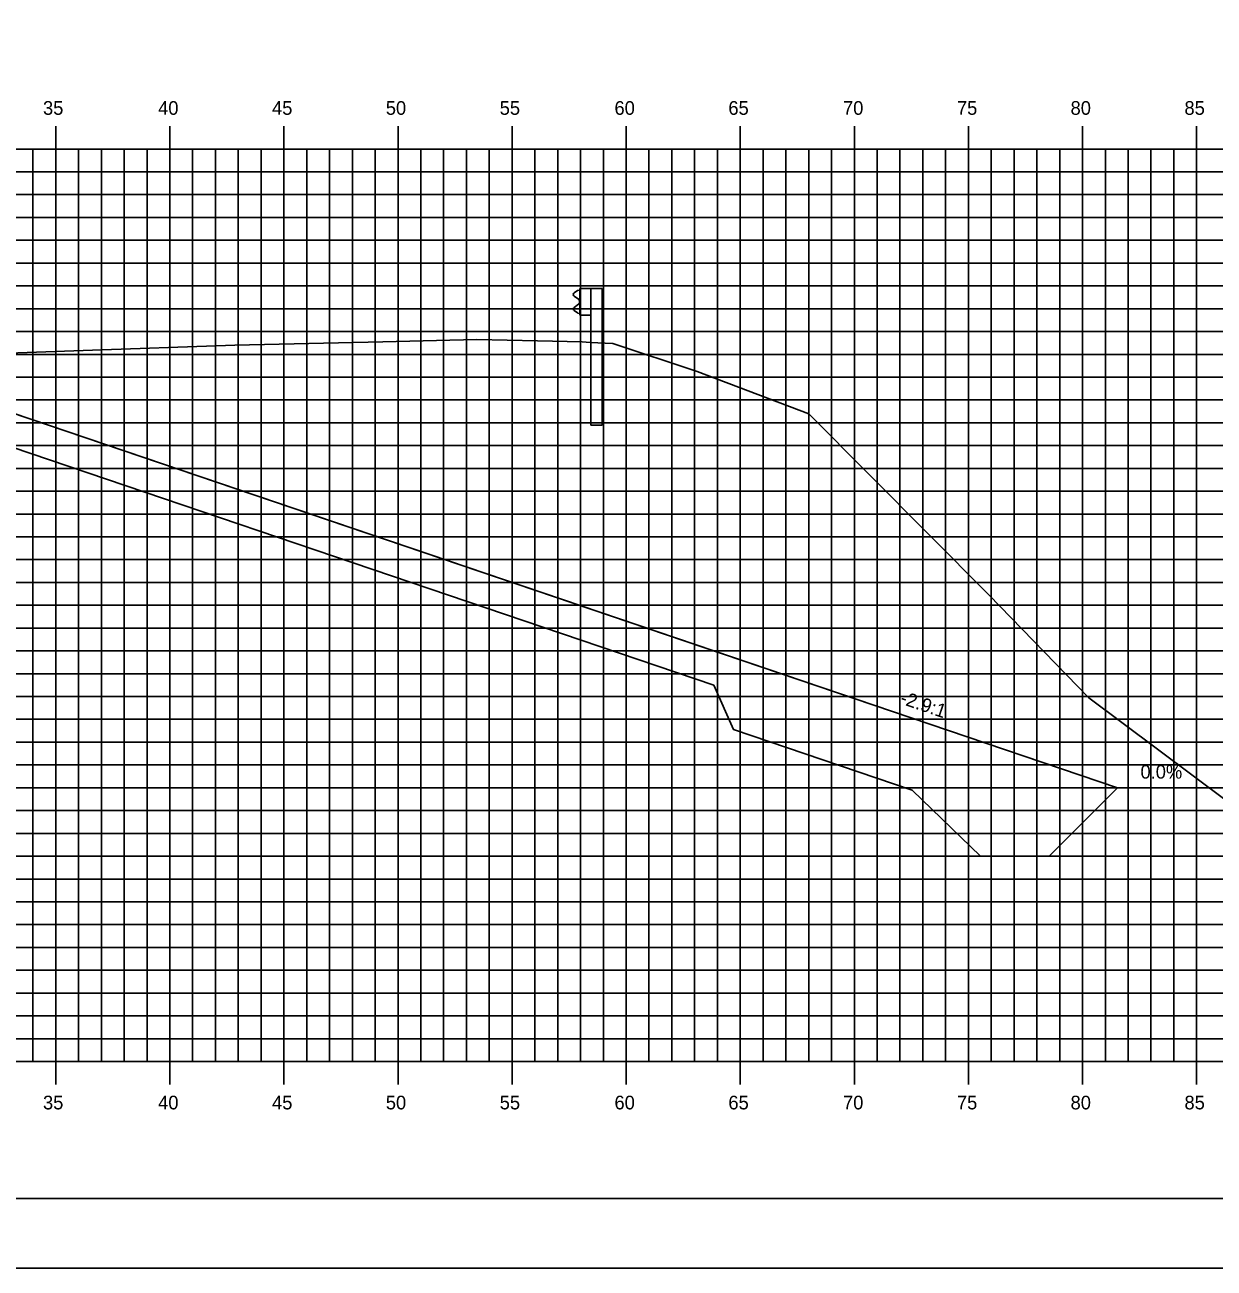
# Model space of a CAD drawing. Extents: x 850598 to 870284, y 366541 to 366651.
# Drawn here: x 863102.9 to 863155, y 366541.2 to 366595.7 of the extents above; entities that cross this region are included whole.
import ezdxf

# ---------------------------------------------------------------- set-up
doc = ezdxf.new("R2010")
doc.units = 0
for name, color, linetype in [('ANNOTATION', 7, 'Continuous'), ('BORDER', 7, 'Continuous'), ('D_Drainage_RipRap', 7, 'Continuous'), ('D_Roadway_Centerline', 7, 'Continuous'), ('D_Roadway_SlopeLines', 7, 'Continuous'), ('H_V ANNOTATION', 7, 'Continuous'), ('MAJOR', 7, 'Continuous'), ('MINOR', 7, 'Continuous'), ('PLOT BOUNDARY', 7, 'Continuous'), ('S_Guardrail_Beam', 7, 'Continuous'), ('S_Roadway_Centerline', 7, 'Continuous')]:
    doc.layers.add(name, color=color, linetype=linetype)

msp = doc.modelspace()

# ---------------------------------------------------------------- linework, layer by layer
at = {"layer": 'BORDER'}
msp.add_line((863024.264, 366544.225), (863184.264, 366544.225), dxfattribs=at)
at = {"layer": 'D_Drainage_RipRap'}
msp.add_lwpolyline([(863133.103, 366568.225), (863140.936, 366565.569), (863150.798, 366562.225), (863147.798, 366559.225), (863144.798, 366559.225), (863141.798, 366562.119), (863133.965, 366564.775), (863133.103, 366566.725), (863092.343, 366580.546), (863092.343, 366582.046)], close=True, dxfattribs=at)
at = {"layer": 'D_Roadway_Centerline'}
msp.add_lwpolyline([(863029.263, 366579.104), (863048.218, 366583.843), (863051.263, 366581.605), (863051.718, 366584.053), (863051.809, 366584.055), (863051.887, 366584.008), (863052.257, 366583.621), (863052.263, 366583.455), (863058.263, 366583.815), (863069.263, 366584.145), (863080.263, 366584.409), (863084.263, 366584.185), (863086.263, 366584.073), (863092.343, 366582.046), (863133.103, 366568.225), (863140.936, 366565.569), (863150.798, 366562.225), (863154.798, 366562.225)], dxfattribs=at)
at = {"layer": 'D_Roadway_SlopeLines'}
msp.add_lwpolyline([(863092.343, 366582.046), (863150.798, 366562.225), (863150.798, 366562.225)], dxfattribs=at)
at = {"layer": 'MAJOR'}
for p, q in [((863104.263, 366591.227), (863104.263, 366590.225)), ((863104.263, 366591.227), (863104.263, 366590.225)), ((863109.263, 366591.227), (863109.263, 366590.225)), ((863109.263, 366591.227), (863109.263, 366590.225)), ((863114.263, 366591.227), (863114.263, 366590.225)), ((863114.263, 366591.227), (863114.263, 366590.225)), ((863119.263, 366591.227), (863119.263, 366590.225)), ((863119.263, 366591.227), (863119.263, 366590.225)), ((863124.263, 366591.227), (863124.263, 366590.225)), ((863124.263, 366591.227), (863124.263, 366590.225)), ((863129.263, 366591.227), (863129.263, 366590.225)), ((863129.263, 366591.227), (863129.263, 366590.225)), ((863134.263, 366591.227), (863134.263, 366590.225)), ((863134.263, 366591.227), (863134.263, 366590.225)), ((863139.263, 366591.227), (863139.263, 366590.225)), ((863139.263, 366591.227), (863139.263, 366590.225)), ((863144.263, 366591.227), (863144.263, 366590.225)), ((863144.263, 366591.227), (863144.263, 366590.225)), ((863149.263, 366591.227), (863149.263, 366590.225)), ((863149.263, 366591.227), (863149.263, 366590.225)), ((863154.263, 366591.227), (863154.263, 366590.225)), ((863154.263, 366591.227), (863154.263, 366590.225)), ((863029.263, 366590.225), (863169.263, 366590.225)), ((863029.263, 366590.225), (863169.263, 366590.225)), ((863029.263, 366590.225), (863169.263, 366590.225)), ((863029.263, 366590.225), (863169.263, 366590.225)), ((863104.263, 366550.225), (863104.263, 366590.225)), ((863104.263, 366550.225), (863104.263, 366590.225)), ((863109.263, 366550.225), (863109.263, 366590.225)), ((863109.263, 366550.225), (863109.263, 366590.225)), ((863114.263, 366550.225), (863114.263, 366590.225)), ((863114.263, 366550.225), (863114.263, 366590.225)), ((863119.263, 366550.225), (863119.263, 366590.225)), ((863119.263, 366550.225), (863119.263, 366590.225)), ((863124.263, 366550.225), (863124.263, 366590.225)), ((863124.263, 366550.225), (863124.263, 366590.225)), ((863129.263, 366550.225), (863129.263, 366590.225)), ((863129.263, 366550.225), (863129.263, 366590.225)), ((863134.263, 366550.225), (863134.263, 366590.225)), ((863134.263, 366550.225), (863134.263, 366590.225)), ((863139.263, 366550.225), (863139.263, 366590.225)), ((863139.263, 366550.225), (863139.263, 366590.225)), ((863144.263, 366550.225), (863144.263, 366590.225)), ((863144.263, 366550.225), (863144.263, 366590.225)), ((863149.263, 366550.225), (863149.263, 366590.225)), ((863149.263, 366550.225), (863149.263, 366590.225)), ((863154.263, 366550.225), (863154.263, 366590.225)), ((863154.263, 366550.225), (863154.263, 366590.225)), ((863029.263, 366585.225), (863169.263, 366585.225)), ((863029.263, 366585.225), (863169.263, 366585.225)), ((863029.263, 366580.225), (863169.263, 366580.225)), ((863029.263, 366580.225), (863169.263, 366580.225)), ((863029.263, 366575.225), (863169.263, 366575.225)), ((863029.263, 366575.225), (863169.263, 366575.225)), ((863029.263, 366570.225), (863169.263, 366570.225)), ((863029.263, 366570.225), (863169.263, 366570.225)), ((863029.263, 366565.225), (863169.263, 366565.225)), ((863029.263, 366565.225), (863169.263, 366565.225)), ((863029.263, 366560.225), (863169.263, 366560.225)), ((863029.263, 366560.225), (863169.263, 366560.225)), ((863029.263, 366555.225), (863169.263, 366555.225)), ((863029.263, 366555.225), (863169.263, 366555.225)), ((863029.263, 366550.225), (863169.263, 366550.225)), ((863029.263, 366550.225), (863169.263, 366550.225)), ((863029.263, 366550.225), (863169.263, 366550.225)), ((863029.263, 366550.225), (863169.263, 366550.225)), ((863104.263, 366549.223), (863104.263, 366550.225)), ((863104.263, 366549.223), (863104.263, 366550.225)), ((863109.263, 366549.223), (863109.263, 366550.225)), ((863109.263, 366549.223), (863109.263, 366550.225)), ((863114.263, 366549.223), (863114.263, 366550.225)), ((863114.263, 366549.223), (863114.263, 366550.225)), ((863119.263, 366549.223), (863119.263, 366550.225)), ((863119.263, 366549.223), (863119.263, 366550.225)), ((863124.263, 366549.223), (863124.263, 366550.225)), ((863124.263, 366549.223), (863124.263, 366550.225)), ((863129.263, 366549.223), (863129.263, 366550.225)), ((863129.263, 366549.223), (863129.263, 366550.225)), ((863134.263, 366549.223), (863134.263, 366550.225)), ((863134.263, 366549.223), (863134.263, 366550.225)), ((863139.263, 366549.223), (863139.263, 366550.225)), ((863139.263, 366549.223), (863139.263, 366550.225)), ((863144.263, 366549.223), (863144.263, 366550.225)), ((863144.263, 366549.223), (863144.263, 366550.225)), ((863149.263, 366549.223), (863149.263, 366550.225)), ((863149.263, 366549.223), (863149.263, 366550.225)), ((863154.263, 366549.223), (863154.263, 366550.225)), ((863154.263, 366549.223), (863154.263, 366550.225))]:
    msp.add_line(p, q, dxfattribs=at)
at = {"layer": 'MINOR'}
for p, q in [((863103.263, 366550.225), (863103.263, 366590.225)), ((863103.263, 366550.225), (863103.263, 366590.225)), ((863105.263, 366550.225), (863105.263, 366590.225)), ((863105.263, 366550.225), (863105.263, 366590.225)), ((863106.263, 366550.225), (863106.263, 366590.225)), ((863106.263, 366550.225), (863106.263, 366590.225)), ((863107.263, 366550.225), (863107.263, 366590.225)), ((863107.263, 366550.225), (863107.263, 366590.225)), ((863108.263, 366550.225), (863108.263, 366590.225)), ((863108.263, 366550.225), (863108.263, 366590.225)), ((863110.263, 366550.225), (863110.263, 366590.225)), ((863110.263, 366550.225), (863110.263, 366590.225)), ((863111.263, 366550.225), (863111.263, 366590.225)), ((863111.263, 366550.225), (863111.263, 366590.225)), ((863112.263, 366550.225), (863112.263, 366590.225)), ((863112.263, 366550.225), (863112.263, 366590.225)), ((863113.263, 366550.225), (863113.263, 366590.225)), ((863113.263, 366550.225), (863113.263, 366590.225)), ((863115.263, 366550.225), (863115.263, 366590.225)), ((863115.263, 366550.225), (863115.263, 366590.225)), ((863116.263, 366550.225), (863116.263, 366590.225)), ((863116.263, 366550.225), (863116.263, 366590.225)), ((863117.263, 366550.225), (863117.263, 366590.225)), ((863117.263, 366550.225), (863117.263, 366590.225)), ((863118.263, 366550.225), (863118.263, 366590.225)), ((863118.263, 366550.225), (863118.263, 366590.225)), ((863120.263, 366550.225), (863120.263, 366590.225)), ((863120.263, 366550.225), (863120.263, 366590.225)), ((863121.263, 366550.225), (863121.263, 366590.225)), ((863121.263, 366550.225), (863121.263, 366590.225)), ((863122.263, 366550.225), (863122.263, 366590.225)), ((863122.263, 366550.225), (863122.263, 366590.225)), ((863123.263, 366550.225), (863123.263, 366590.225)), ((863123.263, 366550.225), (863123.263, 366590.225)), ((863125.263, 366550.225), (863125.263, 366590.225)), ((863125.263, 366550.225), (863125.263, 366590.225)), ((863126.263, 366550.225), (863126.263, 366590.225)), ((863126.263, 366550.225), (863126.263, 366590.225)), ((863127.263, 366550.225), (863127.263, 366590.225)), ((863127.263, 366550.225), (863127.263, 366590.225)), ((863128.263, 366550.225), (863128.263, 366590.225)), ((863128.263, 366550.225), (863128.263, 366590.225)), ((863130.263, 366550.225), (863130.263, 366590.225)), ((863130.263, 366550.225), (863130.263, 366590.225)), ((863131.263, 366550.225), (863131.263, 366590.225)), ((863131.263, 366550.225), (863131.263, 366590.225)), ((863132.263, 366550.225), (863132.263, 366590.225)), ((863132.263, 366550.225), (863132.263, 366590.225)), ((863133.263, 366550.225), (863133.263, 366590.225)), ((863133.263, 366550.225), (863133.263, 366590.225)), ((863135.263, 366550.225), (863135.263, 366590.225)), ((863135.263, 366550.225), (863135.263, 366590.225)), ((863136.263, 366550.225), (863136.263, 366590.225)), ((863136.263, 366550.225), (863136.263, 366590.225)), ((863137.263, 366550.225), (863137.263, 366590.225)), ((863137.263, 366550.225), (863137.263, 366590.225)), ((863138.263, 366550.225), (863138.263, 366590.225)), ((863138.263, 366550.225), (863138.263, 366590.225)), ((863140.263, 366550.225), (863140.263, 366590.225)), ((863140.263, 366550.225), (863140.263, 366590.225)), ((863141.263, 366550.225), (863141.263, 366590.225)), ((863141.263, 366550.225), (863141.263, 366590.225)), ((863142.263, 366550.225), (863142.263, 366590.225)), ((863142.263, 366550.225), (863142.263, 366590.225)), ((863143.263, 366550.225), (863143.263, 366590.225)), ((863143.263, 366550.225), (863143.263, 366590.225)), ((863145.263, 366550.225), (863145.263, 366590.225)), ((863145.263, 366550.225), (863145.263, 366590.225)), ((863146.263, 366550.225), (863146.263, 366590.225)), ((863146.263, 366550.225), (863146.263, 366590.225)), ((863147.263, 366550.225), (863147.263, 366590.225)), ((863147.263, 366550.225), (863147.263, 366590.225)), ((863148.263, 366550.225), (863148.263, 366590.225)), ((863148.263, 366550.225), (863148.263, 366590.225)), ((863150.263, 366550.225), (863150.263, 366590.225)), ((863150.263, 366550.225), (863150.263, 366590.225)), ((863151.263, 366550.225), (863151.263, 366590.225)), ((863151.263, 366550.225), (863151.263, 366590.225)), ((863152.263, 366550.225), (863152.263, 366590.225)), ((863152.263, 366550.225), (863152.263, 366590.225)), ((863153.263, 366550.225), (863153.263, 366590.225)), ((863153.263, 366550.225), (863153.263, 366590.225)), ((863029.263, 366589.225), (863169.263, 366589.225)), ((863029.263, 366589.225), (863169.263, 366589.225)), ((863029.263, 366588.225), (863169.263, 366588.225)), ((863029.263, 366588.225), (863169.263, 366588.225)), ((863029.263, 366587.225), (863169.263, 366587.225)), ((863029.263, 366587.225), (863169.263, 366587.225)), ((863029.263, 366586.225), (863169.263, 366586.225)), ((863029.263, 366586.225), (863169.263, 366586.225)), ((863029.263, 366584.225), (863169.263, 366584.225)), ((863029.263, 366584.225), (863169.263, 366584.225)), ((863029.263, 366583.225), (863169.263, 366583.225)), ((863029.263, 366583.225), (863169.263, 366583.225)), ((863029.263, 366582.225), (863169.263, 366582.225)), ((863029.263, 366582.225), (863169.263, 366582.225)), ((863029.263, 366581.225), (863169.263, 366581.225)), ((863029.263, 366581.225), (863169.263, 366581.225)), ((863029.263, 366579.225), (863169.263, 366579.225)), ((863029.263, 366579.225), (863169.263, 366579.225)), ((863029.263, 366578.225), (863169.263, 366578.225)), ((863029.263, 366578.225), (863169.263, 366578.225)), ((863029.263, 366577.225), (863169.263, 366577.225)), ((863029.263, 366577.225), (863169.263, 366577.225)), ((863029.263, 366576.225), (863169.263, 366576.225)), ((863029.263, 366576.225), (863169.263, 366576.225)), ((863029.263, 366574.225), (863169.263, 366574.225)), ((863029.263, 366574.225), (863169.263, 366574.225)), ((863029.263, 366573.225), (863169.263, 366573.225)), ((863029.263, 366573.225), (863169.263, 366573.225)), ((863029.263, 366572.225), (863169.263, 366572.225)), ((863029.263, 366572.225), (863169.263, 366572.225)), ((863029.263, 366571.225), (863169.263, 366571.225)), ((863029.263, 366571.225), (863169.263, 366571.225)), ((863029.263, 366569.225), (863169.263, 366569.225)), ((863029.263, 366569.225), (863169.263, 366569.225)), ((863029.263, 366568.225), (863169.263, 366568.225)), ((863029.263, 366568.225), (863169.263, 366568.225)), ((863029.263, 366567.225), (863169.263, 366567.225)), ((863029.263, 366567.225), (863169.263, 366567.225)), ((863029.263, 366566.225), (863169.263, 366566.225)), ((863029.263, 366566.225), (863169.263, 366566.225)), ((863029.263, 366564.225), (863169.263, 366564.225)), ((863029.263, 366564.225), (863169.263, 366564.225)), ((863029.263, 366563.225), (863169.263, 366563.225)), ((863029.263, 366563.225), (863169.263, 366563.225)), ((863029.263, 366562.225), (863169.263, 366562.225)), ((863029.263, 366562.225), (863169.263, 366562.225)), ((863029.263, 366561.225), (863169.263, 366561.225)), ((863029.263, 366561.225), (863169.263, 366561.225)), ((863029.263, 366559.225), (863169.263, 366559.225)), ((863029.263, 366559.225), (863169.263, 366559.225)), ((863029.263, 366558.225), (863169.263, 366558.225)), ((863029.263, 366558.225), (863169.263, 366558.225)), ((863029.263, 366557.225), (863169.263, 366557.225)), ((863029.263, 366557.225), (863169.263, 366557.225)), ((863029.263, 366556.225), (863169.263, 366556.225)), ((863029.263, 366556.225), (863169.263, 366556.225)), ((863029.263, 366554.225), (863169.263, 366554.225)), ((863029.263, 366554.225), (863169.263, 366554.225)), ((863029.263, 366553.225), (863169.263, 366553.225)), ((863029.263, 366553.225), (863169.263, 366553.225)), ((863029.263, 366552.225), (863169.263, 366552.225)), ((863029.263, 366552.225), (863169.263, 366552.225)), ((863029.263, 366551.225), (863169.263, 366551.225)), ((863029.263, 366551.225), (863169.263, 366551.225))]:
    msp.add_line(p, q, dxfattribs=at)
at = {"layer": 'PLOT BOUNDARY'}
msp.add_lwpolyline([(863016.17, 366541.166), (863186.17, 366541.166), (863186.17, 366651.166), (863016.17, 366651.166)], close=True, dxfattribs=at)
at = {"layer": 'S_Guardrail_Beam'}
for p, q in [((863127.126, 366584.02), (863126.983, 366583.92)), ((863126.983, 366583.777), (863127.178, 366583.641)), ((863127.225, 366584.041), (863127.143, 366584.027)), ((863127.225, 366584.114), (863127.715, 366584.114)), ((863127.225, 366582.947), (863127.225, 366584.114)), ((863127.715, 366584.114), (863128.206, 366584.114)), ((863127.715, 366584.114), (863127.715, 366582.947)), ((863128.206, 366584.114), (863128.206, 366578.114)), ((863127.178, 366583.421), (863126.983, 366583.285)), ((863127.212, 366583.576), (863127.212, 366583.485)), ((863126.983, 366583.142), (863127.126, 366583.042)), ((863127.143, 366583.035), (863127.225, 366583.02)), ((863127.715, 366582.947), (863127.225, 366582.947)), ((863127.715, 366578.114), (863127.715, 366582.947)), ((863127.715, 366578.114), (863128.206, 366578.114))]:
    msp.add_line(p, q, dxfattribs=at)
for centre, major_axis, start_param, end_param in [((863127.033, 366583.848), (-0.0877, 0), 5.323254, 7.243116), ((863127.15, 366583.986), (-0.0417, 0), 4.886922, 5.323254), ((863127.033, 366583.213), (-0.0877, 0), 5.323254, 7.243116), ((863127.133, 366583.576), (0.0789, 0), 0, 0.959931), ((863127.133, 366583.485), (0.0789, 0), 5.323254, 6.283185), ((863127.15, 366583.076), (-0.0417, 0), 0.959931, 1.396263)]:
    msp.add_ellipse(centre, major_axis=major_axis, ratio=0.995501, start_param=start_param, end_param=end_param, dxfattribs=at)
at = {"layer": 'S_Roadway_Centerline'}
msp.add_lwpolyline([(863101.36, 366581.251), (863105.46, 366581.386), (863112.107, 366581.623), (863118.598, 366581.775), (863122.721, 366581.872), (863125.377, 366581.813), (863127.338, 366581.78), (863127.69, 366581.748), (863128.685, 366581.699), (863132.369, 366580.468), (863137.269, 366578.613), (863145.151, 366570.675), (863149.537, 366566.16), (863155.611, 366561.618), (863160.312, 366558.411), (863164.922, 366556.294), (863169.263, 366555.48)], dxfattribs=at)

# ---------------------------------------------------------------- texts
at = {"layer": 'ANNOTATION'}
msp.add_text('-2.9:1', height=0.6, rotation=341.2695, dxfattribs=at).set_placement((863141.226, 366565.927))
msp.add_text('0.0%', height=0.6, dxfattribs=at).set_placement((863151.803, 366562.625))
at = {"layer": 'H_V ANNOTATION'}
for s, p in [('35', (863103.704, 366591.725)), ('40', (863108.75, 366591.725)), ('45', (863113.742, 366591.725)), ('50', (863118.728, 366591.725)), ('55', (863123.72, 366591.725)), ('60', (863128.75, 366591.725)), ('65', (863133.742, 366591.725)), ('70', (863138.766, 366591.725)), ('75', (863143.758, 366591.725)), ('80', (863148.739, 366591.725)), ('85', (863153.731, 366591.725)), ('35', (863103.704, 366548.125)), ('40', (863108.75, 366548.125)), ('45', (863113.742, 366548.125)), ('50', (863118.728, 366548.125)), ('55', (863123.72, 366548.125)), ('60', (863128.75, 366548.125)), ('65', (863133.742, 366548.125)), ('70', (863138.766, 366548.125)), ('75', (863143.758, 366548.125)), ('80', (863148.739, 366548.125)), ('85', (863153.731, 366548.125))]:
    msp.add_text(s, height=0.6, dxfattribs=at).set_placement(p)
at = {"layer": 'S_Roadway_Centerline'}
for s, p in [('C', (863112.101, 366581.623)), ('L', (863112.107, 366581.616))]:
    msp.add_text(s, height=0.0146, dxfattribs=at).set_placement(p)

doc.saveas('drawing.dxf')
